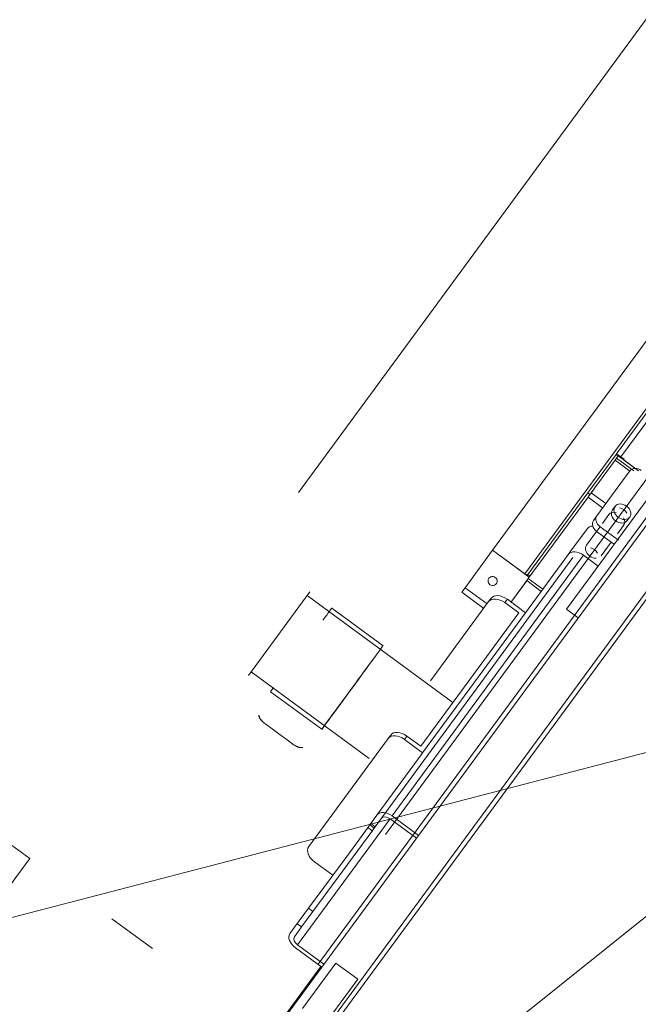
# Model space of a CAD drawing. Header units: metres. Extents: x 135583 to 135939, y 457896 to 458258.
# Tile 308 of 599: x 135781.841 to 135782.523, y 457944.713 to 457945.797. Entities that reach past the tile are written whole.
import ezdxf

# ---------------------------------------------------------------- set-up
doc = ezdxf.new("R2010")
doc.units = ezdxf.units.M
doc.linetypes.add('Hidden', pattern=[4, 2, -2])
doc.layers.add('NIEUWE INSTALLATIE', color=250, linetype='Continuous', lineweight=0)

msp = doc.modelspace()

# ---------------------------------------------------------------- linework, layer by layer
at = {"layer": 'NIEUWE INSTALLATIE', "linetype": 'Hidden'}
for p, q in [((135783.8006, 457947.0183), (135782.2442, 457944.8998)), ((135783.8006, 457947.0183), (135782.2442, 457944.8998)), ((135783.3326, 457946.8879), (135781.8525, 457944.8733)), ((135783.3326, 457946.8879), (135781.8525, 457944.8733)), ((135782.2442, 457944.8998), (135783.2295, 457946.2409)), ((135782.2442, 457944.8998), (135783.2295, 457946.2409)), ((135782.1701, 457944.7567), (135782.8544, 457945.6882)), ((135782.1701, 457944.7567), (135782.8544, 457945.6882)), ((135782.577, 457944.846), (135781.6723, 457944.1214)), ((135782.577, 457944.846), (135781.6723, 457944.1214)), ((135781.9429, 457944.8067), (135781.9876, 457944.774)), ((135781.9429, 457944.8067), (135781.9876, 457944.774))]:
    msp.add_line(p, q, dxfattribs=at)
at = {"layer": 'NIEUWE INSTALLATIE'}
for p, q in [((135782.3624, 457945.2127), (135782.5596, 457945.4812)), ((135782.4437, 457945.1477), (135782.6435, 457945.4196)), ((135782.6422, 457945.3909), (135781.1928, 457943.4181)), ((135782.3978, 457945.1866), (135782.5457, 457945.3879)), ((135782.5476, 457945.3854), (135782.4988, 457945.319)), ((135782.5525, 457945.3819), (135782.5037, 457945.3155)), ((135782.4983, 457945.3183), (135782.4672, 457945.2759)), ((135782.4988, 457945.319), (135782.4983, 457945.3183)), ((135782.5008, 457945.3166), (135782.4983, 457945.3183)), ((135782.5037, 457945.3155), (135782.4988, 457945.319)), ((135782.499, 457945.3141), (135782.5008, 457945.3166)), ((135782.5229, 457945.3003), (135782.5008, 457945.3166)), ((135782.471, 457945.276), (135782.4972, 457945.3117)), ((135782.4972, 457945.3117), (135782.499, 457945.3141)), ((135782.5135, 457945.2998), (135782.4972, 457945.3117)), ((135782.499, 457945.3141), (135782.5179, 457945.3002)), ((135782.5073, 457945.3128), (135782.5037, 457945.3155)), ((135782.5069, 457945.3122), (135782.5073, 457945.3128)), ((135782.523, 457945.3003), (135782.5069, 457945.3122)), ((135782.4772, 457945.2507), (135782.5135, 457945.3001)), ((135782.4672, 457945.2759), (135782.4012, 457945.1861)), ((135782.4696, 457945.2741), (135782.4672, 457945.2759)), ((135782.471, 457945.276), (135782.4871, 457945.2642)), ((135782.6024, 457945.2636), (135782.1686, 457944.6732)), ((135782.4016, 457945.1816), (135782.4675, 457945.2713)), ((135782.4836, 457945.2595), (135782.4675, 457945.2713)), ((135782.6022, 457945.255), (135782.1723, 457944.6697)), ((135782.4905, 457945.252), (135782.4833, 457945.2422)), ((135782.4972, 457945.2611), (135782.4943, 457945.2572)), ((135782.4734, 457945.2456), (135782.4772, 457945.2507)), ((135782.4999, 457945.2309), (135782.5067, 457945.2401)), ((135782.5105, 457945.2453), (135782.5133, 457945.2492)), ((135782.4487, 457945.2119), (135782.4668, 457945.2366)), ((135782.4769, 457945.2335), (135782.4658, 457945.2183)), ((135782.4769, 457945.2335), (135782.4807, 457945.2386)), ((135782.4769, 457945.2335), (135782.4954, 457945.2199)), ((135782.5009, 457945.2238), (135782.4807, 457945.2386)), ((135782.4819, 457945.2065), (135782.4931, 457945.2216)), ((135782.332, 457945.1713), (135782.3624, 457945.2127)), ((135782.3624, 457945.2127), (135782.4027, 457945.1831)), ((135782.3978, 457945.1866), (135782.3624, 457945.2127)), ((135782.4459, 457945.2082), (135782.3987, 457945.1439)), ((135782.446, 457945.2082), (135782.4487, 457945.2119)), ((135782.4508, 457945.2046), (135782.2399, 457944.9175)), ((135782.2516, 457944.9201), (135782.4625, 457945.2071)), ((135782.4787, 457945.1953), (135782.4625, 457945.2071)), ((135782.4036, 457945.1843), (135782.4012, 457945.1861)), ((135782.3823, 457945.1553), (135782.3999, 457945.1793)), ((135782.3996, 457945.1788), (135782.3823, 457945.1553)), ((135782.416, 457945.1674), (135782.3999, 457945.1793)), ((135782.4016, 457945.1816), (135782.4177, 457945.1698)), ((135782.1612, 457945.1668), (135782.0935, 457945.0747)), ((135782.3284, 457945.1665), (135782.332, 457945.1713)), ((135782.3284, 457945.1665), (135782.3526, 457945.1487)), ((135782.332, 457945.1713), (135782.3562, 457945.1535)), ((135782.3186, 457945.0449), (135782.1582, 457945.1628)), ((135782.358, 457945.1561), (135782.2938, 457945.0687)), ((135782.3608, 457945.1598), (135782.358, 457945.1561)), ((135782.3786, 457945.1587), (135782.3758, 457945.155)), ((135782.3911, 457945.1437), (135782.3758, 457945.155)), ((135782.3987, 457945.1439), (135782.3786, 457945.1587)), ((135782.1853, 457945.149), (135782.2418, 457945.1076)), ((135782.2832, 457944.9968), (135782.3911, 457945.1437)), ((135782.2853, 457944.9895), (135782.3987, 457945.1439)), ((135782.4566, 457945.1382), (135782.4437, 457945.1477)), ((135782.0964, 457945.0787), (135782.2263, 457944.9833)), ((135782.1177, 457945.0569), (135782.121, 457945.0615)), ((135782.1741, 457945.0155), (135782.1177, 457945.0569)), ((135782.1598, 457944.8863), (135782.2474, 457945.0054)), ((135782.2501, 457945.0092), (135782.2474, 457945.0054)), ((135782.2652, 457945.0043), (135782.2679, 457945.008)), ((135782.2652, 457945.0043), (135782.2853, 457944.9895)), ((135782.2679, 457945.008), (135782.2832, 457944.9968)), ((135782.235, 457944.9211), (135782.2838, 457944.9875)), ((135782.2853, 457944.9895), (135782.2838, 457944.9875)), ((135782.1474, 457944.7781), (135782.2494, 457944.917)), ((135782.227, 457944.9102), (135782.235, 457944.9211)), ((135782.2399, 457944.9175), (135782.2319, 457944.9067)), ((135782.2494, 457944.917), (135782.2784, 457944.8956)), ((135782.2807, 457944.8987), (135782.2516, 457944.9201)), ((135782.1645, 457944.8149), (135782.2303, 457944.9045)), ((135782.2255, 457944.9081), (135782.2016, 457944.8756)), ((135782.225, 457944.9074), (135782.227, 457944.9102)), ((135782.225, 457944.9074), (135782.2253, 457944.9078)), ((135782.225, 457944.9074), (135782.2298, 457944.9038)), ((135782.227, 457944.9102), (135782.2319, 457944.9067)), ((135782.233, 457944.9082), (135782.2281, 457944.9117)), ((135782.2319, 457944.9067), (135782.2298, 457944.9038)), ((135781.8524, 457944.8732), (135781.8202, 457944.8969)), ((135778.9345, 457940.9015), (135781.8524, 457944.8732)), ((135782.2016, 457944.8756), (135782.1596, 457944.8185)), ((135782.1864, 457944.8549), (135782.1662, 457944.8697)), ((135782.1596, 457944.8185), (135782.1391, 457944.7906)), ((135782.1596, 457944.8185), (135782.1645, 457944.8149)), ((135782.152, 457944.7979), (135782.1645, 457944.8149)), ((135782.152, 457944.7979), (135782.144, 457944.787)), ((135782.1471, 457944.8014), (135782.152, 457944.7979)), ((135782.1451, 457944.775), (135782.1741, 457944.7537)), ((135782.1764, 457944.7568), (135782.1474, 457944.7781)), ((135781.8016, 457944.2484), (135782.1733, 457944.7543)), ((135782.153, 457944.7081), (135782.1897, 457944.7581)), ((135782.2139, 457944.7403), (135782.1897, 457944.7581)), ((135782.2139, 457944.7403), (135782.1772, 457944.6903))]:
    msp.add_line(p, q, dxfattribs=at)
at = {"layer": 'NIEUWE INSTALLATIE', "flags": 128}
for points in [[(135782.879, 457945.0803), (135781.8154, 457944.8038), (135781.6888, 457945.0199)], [(135782.127, 457945.0105), (135782.1179, 457945.0172), (135782.1101, 457945.023)], [(135782.127, 457945.0105), (135782.1361, 457945.0038), (135782.1439, 457944.9981)]]:
    msp.add_lwpolyline(points, dxfattribs=at)
at = {"layer": 'NIEUWE INSTALLATIE'}
for centre, major_axis, ratio, start_param, end_param in [((135782.5216, 457945.2942), (-0.00806, 0.00592), 0.766044, 4.712389, 6.283185), ((135782.471, 457945.276), (-0.00355, -0.00484), 0.000001, 0.247609, 4.712389), ((135782.5053, 457945.2551), (-0.00806, 0.00592), 0.766044, 3.141593, 6.283185), ((135782.4986, 457945.2461), (-0.00806, 0.00592), 0.766044, 5.235988, 6.283185), ((135782.5024, 457945.2512), (-0.00806, 0.00592), 0.766044, 0, 1.570796), ((135782.5024, 457945.2512), (-0.00806, 0.00592), 0.766044, 6.141876, 6.283185), ((135782.5053, 457945.2551), (-0.00806, 0.00592), 0.766044, 0, 1.570796), ((135782.5024, 457945.2512), (-0.00806, 0.00592), 0.766044, 4.18879, 5.235988), ((135782.4815, 457945.2396), (-0.00806, 0.00592), 0.766044, 0, 1.570796), ((135782.4853, 457945.2448), (-0.00806, 0.00592), 0.766044, 0, 1.570796), ((135782.5024, 457945.2512), (-0.00806, 0.00592), 0.766044, 1.570796, 3.141593), ((135782.5053, 457945.2551), (-0.00806, 0.00592), 0.766044, 1.570796, 3.141593), ((135782.4986, 457945.2461), (-0.00806, 0.00592), 0.766044, 3.141593, 4.18879), ((135782.4749, 457945.2307), (-0.00806, 0.00592), 0.766044, 5.497787, 6.283185), ((135782.4572, 457945.1999), (-0.0113, 0.0083), 0.642788, 4.712389, 6.283185), ((135782.4739, 457945.2124), (-0.00806, 0.00592), 0.766044, 0, 1.570796), ((135782.4701, 457945.2072), (-0.00806, 0.00592), 0.766044, 4.195202, 5.229576), ((135782.4739, 457945.2124), (-0.00806, 0.00592), 0.766044, 1.570796, 2.356194), ((135782.3623, 457945.1788), (-0.0046, 0.00196), 1, 4.48057, 7.622163), ((135782.3623, 457945.1788), (-0.00076, 0.00494), 1, 2.356194, 5.497787), ((135782.3999, 457945.1793), (0.00178, 0.00242), 0.000001, 0, 4.80499), ((135782.3701, 457945.1472), (-0.0121, 0.0089), 0.642788, 4.712389, 6.283185), ((135782.3728, 457945.1509), (-0.0121, 0.0089), 0.642788, 4.712389, 6.283185), ((135782.1515, 457945.103), (0.0338, 0.0461), 0.000001, 0, 0.785398), ((135782.2079, 457945.0615), (0.0338, 0.0461), 0.000001, 0.785398, 6.283185), ((135782.2079, 457945.0615), (-0.0338, -0.0461), 0.000001, 5.23444, 6.731984), ((135782.2595, 457944.9966), (-0.0121, 0.0089), 0.642788, 4.712389, 6.283185), ((135782.2622, 457945.0003), (-0.0121, 0.0089), 0.642788, 4.712389, 6.283185), ((135782.2463, 457944.9128), (-0.0113, 0.0083), 0.642788, 4.712389, 6.283185), ((135782.2463, 457944.9128), (-0.00645, 0.00474), 0.642788, 4.712389, 6.283185), ((135782.2387, 457944.9159), (-0.0089, -0.0121), 0.000001, 6.01003, 7.580826), ((135782.1719, 457944.8774), (-0.0121, 0.0089), 0.642788, 0, 1.570796), ((135782.1504, 457944.7823), (-0.0113, 0.0083), 0.642788, 0, 1.570796), ((135782.1504, 457944.7823), (-0.00645, 0.00474), 0.642788, 0, 1.570796)]:
    msp.add_ellipse(centre, major_axis=major_axis, ratio=ratio, start_param=start_param, end_param=end_param, dxfattribs=at)
for points, knots in [([(135782.4012, 457945.1861), (135782.4011, 457945.186), (135782.4009, 457945.1858), (135782.4007, 457945.1857), (135782.4004, 457945.1857), (135782.4002, 457945.1857), (135782.3999, 457945.1857), (135782.3996, 457945.1858), (135782.3992, 457945.1859), (135782.3989, 457945.186), (135782.3984, 457945.1862), (135782.3981, 457945.1864), (135782.3978, 457945.1866)], [-1, -1, -1, -1, -0.833333, -0.75, -0.666667, -0.583333, -0.5, -0.416667, -0.333333, -0.25, -0.166667, 0, 0, 0, 0]), ([(135782.1047, 457945.0311), (135782.1047, 457945.031), (135782.1048, 457945.0308), (135782.1049, 457945.0303), (135782.1051, 457945.0298), (135782.1054, 457945.0291), (135782.1057, 457945.0283), (135782.1061, 457945.0274), (135782.1066, 457945.0266), (135782.1073, 457945.0257), (135782.1084, 457945.0245), (135782.1094, 457945.0236), (135782.1101, 457945.023)], [0.5714286, 0.5714286, 0.5714286, 0.5714286, 0.6428571, 0.6785714, 0.7142857, 0.75, 0.7857143, 0.8214286, 0.8571429, 0.8928571, 0.9285714, 1, 1, 1, 1]), ([(135782.1101, 457945.023), (135782.1094, 457945.0236), (135782.1086, 457945.0244), (135782.1076, 457945.0254), (135782.107, 457945.0261), (135782.1065, 457945.0268), (135782.1061, 457945.0275), (135782.1058, 457945.028), (135782.1057, 457945.0284), (135782.1055, 457945.0287), (135782.1054, 457945.029), (135782.1053, 457945.0293), (135782.1051, 457945.0298), (135782.105, 457945.0301), (135782.1049, 457945.0304), (135782.1049, 457945.0305), (135782.1049, 457945.0305)], [0, 0, 0, 0, 0.0714286, 0.1071429, 0.1428571, 0.1785714, 0.2142857, 0.25, 0.2678571, 0.2857143, 0.3035714, 0.3214286, 0.3571429, 0.3928571, 0.4107143, 0.4285714, 0.4285714, 0.4285714, 0.4285714]), ([(135782.1439, 457944.9981), (135782.1447, 457944.9976), (135782.1459, 457944.9969), (135782.1474, 457944.9963), (135782.1484, 457944.9959), (135782.1494, 457944.9956), (135782.1504, 457944.9955), (135782.1512, 457944.9954), (135782.1519, 457944.9954), (135782.1525, 457944.9954), (135782.153, 457944.9954), (135782.1532, 457944.9954), (135782.1533, 457944.9954)], [0, 0, 0, 0, 0.0714286, 0.1071429, 0.1428571, 0.1785714, 0.2142857, 0.25, 0.2857143, 0.3214286, 0.3571429, 0.4285714, 0.4285714, 0.4285714, 0.4285714]), ([(135782.1527, 457944.9954), (135782.1527, 457944.9954), (135782.1526, 457944.9954), (135782.1523, 457944.9954), (135782.1519, 457944.9954), (135782.1515, 457944.9954), (135782.1511, 457944.9954), (135782.1508, 457944.9954), (135782.1505, 457944.9955), (135782.15, 457944.9956), (135782.1494, 457944.9956), (135782.1487, 457944.9958), (135782.1479, 457944.9961), (135782.147, 457944.9964), (135782.1457, 457944.9971), (135782.1447, 457944.9977), (135782.1439, 457944.9981)], [0.5714286, 0.5714286, 0.5714286, 0.5714286, 0.5892857, 0.6071429, 0.6428571, 0.6785714, 0.6964286, 0.7142857, 0.7321429, 0.75, 0.7857143, 0.8214286, 0.8571429, 0.8928571, 0.9285714, 1, 1, 1, 1])]:
    msp.add_open_spline(points, degree=3, knots=knots, dxfattribs=at)
msp.add_open_spline([(135782.4025, 457945.1841), (135782.4028, 457945.1841), (135782.403, 457945.184), (135782.4032, 457945.1841)], degree=3, dxfattribs=at)

doc.saveas('drawing.dxf')
